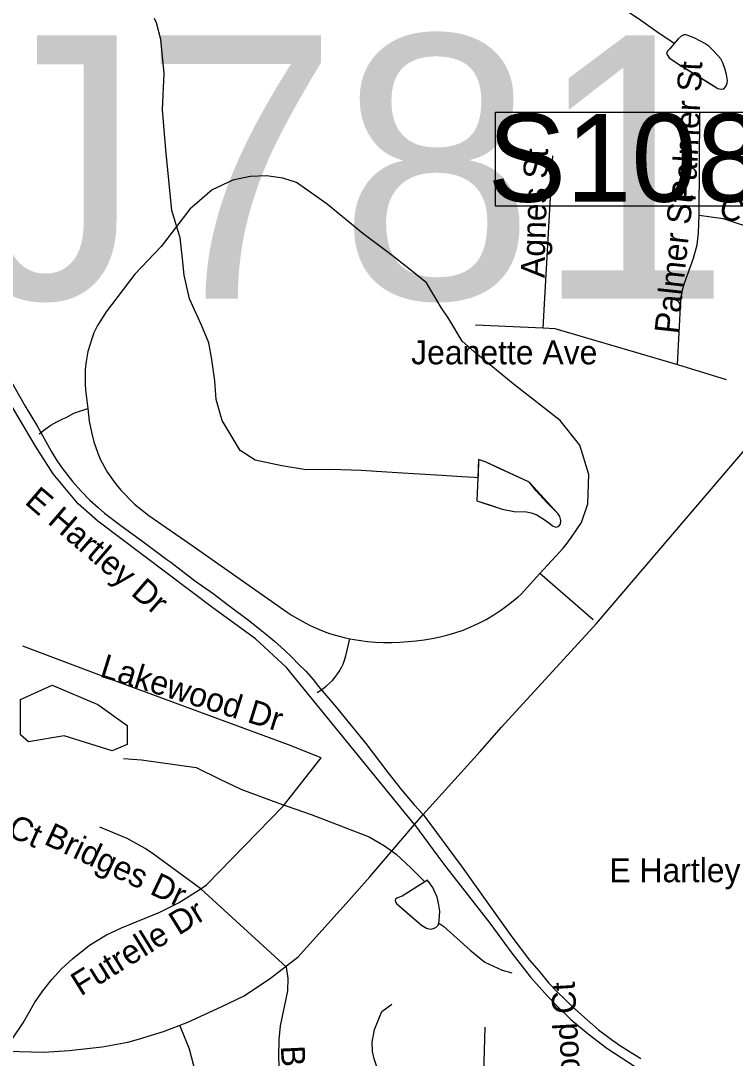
# Model space of a CAD drawing. Extents: x 1662474 to 1856135, y 779280 to 917889.
# Drawn here: x 1701087 to 1703932, y 814512 to 818646 of the extents above; entities that cross this region are included whole.
import ezdxf

# ---------------------------------------------------------------- set-up
doc = ezdxf.new("R2010")
doc.units = 0
for name, color, linetype in [('Exist Hydrographic Misc Water Feature', 7, 'Continuous'), ('Exist Hydrographic Pond Under 1500 Sq Ft', 7, 'Continuous'), ('Exist Hydrographic River Shore Label', 7, 'Continuous'), ('Exist Road Non-System Structure Non-Sys Other Number Label', 7, 'Continuous'), ('Exist Road Non-System Type 51', 7, 'Continuous'), ('Exist Road Non-System Type 51 Label', 7, 'Continuous'), ('Exist Road Primary NC UnDivided 4 Lane Attributed', 7, 'Continuous'), ('Exist Road Secondary Type 51 Divided Attributed', 7, 'Continuous'), ('Exist Road Secondary Type 51 Label', 7, 'Continuous')]:
    doc.layers.add(name, color=color, linetype=linetype)

msp = doc.modelspace()

# ---------------------------------------------------------------- linework, layer by layer
at = {"layer": 'Exist Hydrographic Misc Water Feature'}
for points in [[(1703688.7, 818555.9), (1703618.8, 818602.5), (1703547.1, 818653.2), (1703369.5, 818770), (1703281.5, 818802.2), (1703191.3, 818796.6), (1703111.4, 818790.9), (1703005.5, 818787.2), (1702903.3, 818807.4), (1702805.7, 818855.3), (1702721.9, 818903.8), (1702520.3, 819026.9), (1702458.5, 819065.1), (1702382, 819126.5)], [(1702907.3, 816825.5), (1702891.5, 816825.8), (1702843.5, 816828.5), (1702763.6, 816834.2), (1702585.4, 816845.2), (1702441.6, 816853.9), (1702321.4, 816857.9), (1702223.6, 816856.7), (1702125.7, 816872.6), (1702019.6, 816895.3), (1701959.7, 816933.4), (1701888.3, 817053.9), (1701864.8, 817137.2), (1701858.9, 817212), (1701847.3, 817295.9), (1701835.5, 817363.5), (1701805.8, 817433.8), (1701758.3, 817538.2), (1701736.6, 817632.2), (1701730.6, 817697.9), (1701721.2, 817781.8), (1701687.7, 817890), (1701664.4, 818131.8), (1701651.1, 818292), (1701657.6, 818436.3), (1701644.3, 818572), (1701626.6, 818638), (1701618.8, 818654.6)], [(1703688.7, 818555.9), (1703670.6, 818534.9), (1703662.4, 818524.4), (1703658.6, 818516.3), (1703668.5, 818498.9), (1703710.3, 818470.1), (1703752.2, 818444.7), (1703818.1, 818403.9), (1703849.9, 818383.6), (1703862, 818375.9), (1703876, 818374), (1703886.1, 818375.5), (1703893.3, 818382.7), (1703896.8, 818389.2), (1703900, 818397.4), (1703900.2, 818408), (1703897.1, 818431.9), (1703890.2, 818455.8), (1703882.4, 818478.9), (1703874.4, 818493.8), (1703846.6, 818525.6), (1703826.7, 818544.9), (1703810.6, 818555.9), (1703770.7, 818576.4), (1703740.5, 818588.5), (1703733.5, 818590.3), (1703726.7, 818590.4), (1703717, 818584.8), (1703704.6, 818574.4), (1703688.7, 818555.9)], [(1703688.7, 818555.9), (1703670.6, 818534.9), (1703662.4, 818524.4), (1703658.6, 818516.3), (1703668.5, 818498.9), (1703710.3, 818470.1), (1703862, 818375.9), (1703876, 818374), (1703886.1, 818375.5), (1703893.3, 818382.7), (1703896.8, 818389.2), (1703900, 818397.4), (1703900.2, 818408), (1703897.1, 818431.9), (1703890.2, 818455.8), (1703882.4, 818478.9), (1703874.4, 818493.8), (1703846.6, 818525.6), (1703826.7, 818544.9), (1703810.6, 818555.9), (1703770.7, 818576.4), (1703740.5, 818588.5), (1703733.5, 818590.3), (1703726.7, 818590.4), (1703717, 818584.8), (1703704.6, 818574.4), (1703688.7, 818555.9)], [(1702907.3, 816825.5), (1702903.2, 816733.7), (1702953.1, 816717.9), (1703003.1, 816699.7), (1703051.1, 816691.3), (1703101.1, 816689.5), (1703118.9, 816685.8), (1703141.1, 816677.2), (1703174.9, 816656.8), (1703193, 816642.5), (1703204.4, 816634), (1703217, 816628.8), (1703224.2, 816629.6), (1703228.9, 816632.7), (1703235.3, 816640.8), (1703237, 816654.7), (1703232.7, 816670.4), (1703225, 816682.9), (1703181.4, 816726.4), (1703139.5, 816773.1), (1703125.6, 816790.7), (1703113.6, 816804.9), (1703105.7, 816810.8), (1703009.7, 816853.8), (1702977.9, 816869.2), (1702939.8, 816888), (1702909.8, 816897.7), (1702907.7, 816833.7), (1702907.3, 816825.5)], [(1702907.3, 816825.5), (1702903.2, 816733.7), (1703003.1, 816699.7), (1703051.1, 816691.3), (1703101.1, 816689.5), (1703118.9, 816685.8), (1703141.1, 816677.2), (1703174.9, 816656.8), (1703193, 816642.5), (1703204.4, 816634), (1703217, 816628.8), (1703224.2, 816629.6), (1703228.9, 816632.7), (1703235.3, 816640.8), (1703237, 816654.7), (1703232.7, 816670.4), (1703225, 816682.9), (1703113.6, 816804.9), (1703105.7, 816810.8), (1702939.8, 816888), (1702909.8, 816897.7), (1702907.3, 816825.5)], [(1701495.6, 815706.2), (1701566.8, 815701.4), (1701784.4, 815670.8), (1701876, 815625.4), (1701963.5, 815584.3), (1702116.9, 815526.9), (1702242.4, 815483.4), (1702473.4, 815394.2), (1702534.5, 815359.3), (1702580.8, 815325.5), (1702640.4, 815271.8), (1702695.1, 815214.9)], [(1702695.1, 815214.9), (1702605, 815157.6), (1702590.9, 815153), (1702584.2, 815149.8), (1702579, 815145.8), (1702577.9, 815140.9), (1702578.8, 815135.2), (1702582.8, 815129.4), (1702636.5, 815083.1), (1702682.6, 815042.8), (1702702.5, 815030.9), (1702711.7, 815028.3), (1702720.4, 815027.2), (1702728.2, 815028.8), (1702739.2, 815033.4), (1702748.5, 815043.1), (1702750.7, 815050.5)], [(1702695.1, 815214.9), (1702605, 815157.6), (1702590.9, 815153), (1702584.2, 815149.8), (1702579, 815145.8), (1702577.9, 815140.9), (1702578.8, 815135.2), (1702582.8, 815129.4), (1702682.6, 815042.8), (1702702.5, 815030.9), (1702711.7, 815028.3), (1702720.4, 815027.2), (1702728.2, 815028.8), (1702739.2, 815033.4), (1702748.5, 815043.1), (1702750.7, 815050.5)], [(1702750.7, 815050.5), (1702752.8, 815059.4), (1702754.7, 815098.7), (1702750.1, 815130.9), (1702744.9, 815154.8), (1702727.1, 815192.9), (1702706.1, 815222), (1702695.1, 815214.9)], [(1702750.7, 815050.5), (1702752.8, 815059.4), (1702754.7, 815098.7), (1702750.1, 815130.9), (1702744.9, 815154.8), (1702727.1, 815192.9), (1702706.1, 815222), (1702695.1, 815214.9)], [(1702750.7, 815050.5), (1702771.5, 815036.9), (1702876.1, 814942.9), (1702934.9, 814894.9), (1703003.4, 814863.9), (1703042.1, 814852.5)]]:
    msp.add_lwpolyline(points, dxfattribs=at)
at = {"layer": 'Exist Hydrographic Pond Under 1500 Sq Ft'}
msp.add_lwpolyline([(1701086, 815941.8), (1701212, 815998.4), (1701394, 815922.4), (1701510, 815838), (1701510, 815762.5), (1701451, 815737.4), (1701260, 815797.2), (1701118, 815773.8), (1701085, 815800.7), (1701086, 815941.8)], dxfattribs=at)
at = {"layer": 'Exist Hydrographic River Shore Label'}
msp.add_lwpolyline([(1702976.4, 818281.8), (1704533.1, 818281.8), (1704533.1, 817907.3), (1702976.4, 817907.3)], close=True, dxfattribs=at)
at = {"layer": 'Exist Road Non-System Type 51'}
for p, q in [((1703788.6, 817871.5), (1703790.6, 818278.4)), ((1703166.9, 817423.2), (1703205.4, 818108.5)), ((1702897.2, 817434), (1703166.9, 817423.2)), ((1703702, 817276.8), (1703895.9, 817216.9)), ((1703365.5, 816259.2), (1703153.8, 816443.2)), ((1702144.6, 814875.5), (1701803.1, 815186.9))]:
    msp.add_line(p, q, dxfattribs=at)
for points in [[(1703153.8, 816443.2), (1703247.1, 816545.4), (1703258.6, 816559.2), (1703269.4, 816573.7), (1703279.6, 816588.9), (1703319.1, 816647.2), (1703345.1, 816720.9), (1703349.2, 816838.2), (1703312.2, 816954.5), (1703234.6, 817052.9), (1703047.4, 817199.1), (1702890.1, 817328.5), (1702843.8, 817369.9), (1702790.8, 817458.9), (1702760.6, 817503.6), (1702702.2, 817602), (1702666.4, 817630.6), (1702565, 817710.4), (1702448.2, 817798), (1702306.2, 817915.9), (1702185, 818001.4), (1702130.1, 818018.5), (1702065.6, 818028.8), (1701999.6, 818025.6), (1701930.4, 818011.4), (1701848.8, 817972.4), (1701760.4, 817894.9), (1701645.1, 817747.1), (1701540.6, 817636.9), (1701427.2, 817486.8), (1701391.9, 817432.2), (1701378.1, 817402.2), (1701369, 817379.4), (1701362.6, 817357.6), (1701353.2, 817328.2), (1701346.9, 817287.9), (1701342.8, 817257.6), (1701342.8, 817224), (1701342.8, 817196.8), (1701344.9, 817175.5), (1701353.2, 817101.4)], [(1703702, 817276.8), (1703715.1, 817531.7), (1703719.9, 817568.4), (1703729.2, 817600.7), (1703765.8, 817700.7), (1703779.9, 817753.9), (1703785.8, 817801.4), (1703788.6, 817871.5)], [(1703788.6, 817871.5), (1703883.9, 817857.6), (1704168.9, 817764.2)], [(1703166.9, 817423.2), (1703212.8, 817420.1), (1703702, 817276.8)], [(1701159.8, 817000.7), (1701183.4, 817019.1), (1701206, 817034.5), (1701229.6, 817047.9), (1701254.2, 817060.2), (1701266.9, 817065.2), (1701298.4, 817082.6), (1701322, 817091.2), (1701353.2, 817101.4)], [(1701353.2, 817101.4), (1701358.8, 817051.4), (1701367.9, 817006.4), (1701378.1, 816968.9), (1701392.9, 816923.2), (1701404.4, 816897), (1701432.5, 816846.1), (1701452.1, 816817.8), (1701466.9, 816799.1), (1701485.5, 816775.2), (1701539.6, 816720.1), (1701596, 816675.2), (1701773.6, 816553.2), (1702147.4, 816290.2), (1702167.4, 816276.9), (1702197.9, 816258.7), (1702218.6, 816247.4), (1702239.6, 816236.4), (1702272.4, 816222.5), (1702294.4, 816213.2), (1702316.4, 816205.4), (1702339.4, 816198.4), (1702373.9, 816189.4), (1702397, 816183.9)], [(1702397, 816183.9), (1702431.9, 816177.9), (1702467.4, 816173.4), (1702499.6, 816170.8), (1702531.6, 816169.4), (1702564.2, 816169.2), (1702596.5, 816170.2), (1702628.8, 816172.6), (1702661.1, 816175.5), (1702692.9, 816179.9), (1702724.6, 816185.5), (1702756.1, 816191.5), (1702782.9, 816198.4), (1702815.6, 816207.2), (1702847.9, 816218.2), (1702879.4, 816230.9), (1702910.4, 816245.4), (1702940.4, 816261.1), (1702969.8, 816278.7), (1703002.2, 816300.4), (1703028.5, 816320.4), (1703066.6, 816351.1), (1703079.1, 816362.1), (1703153.8, 816443.2)], [(1701803.1, 815186.9), (1701826.4, 815202.9), (1702131.6, 815516.4), (1702282.9, 815708.9), (1702152.6, 815761.4), (1701435.6, 816025.6), (1701095.2, 816154.5)], [(1702266.4, 815969.8), (1702280.8, 815978.4), (1702291.2, 815985.5), (1702304.1, 815995.7), (1702316.4, 816006.5), (1702328, 816018), (1702338.5, 816030.6), (1702347.9, 816043.5), (1702355, 816054), (1702365, 816072.1), (1702370.2, 816083.1), (1702376, 816098.6), (1702381.6, 816116.4), (1702397, 816183.9)], [(1701803.1, 815186.9), (1701615.6, 815325.4), (1701581.6, 815347.7), (1701510.1, 815388.1), (1701401.2, 815432.8)], [(1701018.6, 814538.8), (1701095.8, 814653.2), (1701141.4, 814733.2), (1701174.5, 814781), (1701210.6, 814826.2), (1701249.9, 814869.5), (1701291.9, 814909.1), (1701360.6, 814962.7), (1701428.2, 815003.9), (1701487.9, 815032.2), (1701640.1, 815094.4), (1701714.9, 815131.4), (1701803.1, 815186.9)], [(1702151.4, 813771.9), (1702142.6, 813815.2), (1702113.6, 814518.4), (1702115.4, 814585.8), (1702121.1, 814641.2), (1702150.6, 814781.2), (1702150.9, 814831.2), (1702144.6, 814875.5)], [(1702542.4, 813754.9), (1702560.6, 813999.4), (1702568.6, 814164), (1702568.1, 814222), (1702562.1, 814279.2), (1702553.8, 814324.6), (1702548.2, 814346.7), (1702493.4, 814509.9), (1702487.4, 814539.4), (1702486.2, 814576.1), (1702495.1, 814627), (1702524.1, 814698.9), (1702564.8, 814728.5)], [(1701785.8, 814196.2), (1701787.6, 814306.5), (1701782.6, 814456.6), (1701758.1, 814548), (1701721.1, 814640.1)], [(1702908.9, 813976.6), (1702925.1, 814265.2), (1702936.4, 814636.7)]]:
    msp.add_lwpolyline(points, dxfattribs=at)
at = {"layer": 'Exist Road Primary NC UnDivided 4 Lane Attributed'}
for points in [[(1702688.7, 815483), (1702915.7, 815734.2), (1703001.2, 815831.8), (1703379.3, 816244.8), (1703977.1, 816944.7), (1704421.2, 817482.5), (1704720.1, 817806.8), (1704925, 818054.4), (1705053.1, 818233.6), (1705159.8, 818430.8), (1705375.3, 818805.7), (1705656.2, 819331), (1705867.2, 819708.4), (1706138.6, 820186.4), (1706455.9, 820774.6)], [(1702654.6, 815444), (1702688.7, 815483)], [(1699470, 814481.4), (1699711.1, 814533.6), (1699869.9, 814566.1), (1700004.3, 814582.4), (1700122.4, 814594.6), (1700198.7, 814597.1), (1700351.5, 814593.7), (1700488.9, 814582.4), (1700757.6, 814562.1), (1701032.1, 814540.1), (1701178.7, 814536.1), (1701278.7, 814543.5), (1701410.7, 814558), (1701513.3, 814576.4), (1701554.9, 814588.5), (1701654.8, 814619.7), (1701752, 814656.1), (1701884, 814716.9), (1701976.7, 814761.5), (1702080.9, 814831.6), (1702190.9, 814917.1), (1702393.1, 815141.4), (1702476.5, 815235.6), (1702654.6, 815444)]]:
    msp.add_lwpolyline(points, dxfattribs=at)
at = {"layer": 'Exist Road Secondary Type 51 Divided Attributed'}
for points in [[(1702654.6, 815444), (1702145, 816069.6), (1702021.2, 816183.2), (1701850.9, 816307), (1701392.8, 816652.3), (1701315.1, 816721.4), (1701215.9, 816841.5), (1701145.4, 816951.2), (1700892.9, 817376.1)], [(1701019, 817260.9), (1701104.4, 817110.1), (1701153.1, 817029.7), (1701207.5, 816931.3), (1701227.6, 816898.1), (1701247, 816868.3), (1701274, 816833.7), (1701292.7, 816810.2), (1701327.4, 816771.4), (1701362.2, 816736.6), (1701394.3, 816706.7), (1701420.5, 816684.7), (1701485.5, 816635), (1701577.7, 816566.7), (1701668.1, 816499.4), (1701684.1, 816488.8), (1701778.5, 816415.7), (1701853, 816364.3), (1701915, 816315.7), (1701998.4, 816253.4), (1702039.7, 816220.8), (1702073.3, 816193.9), (1702096.3, 816173.8), (1702137.1, 816138.1), (1702166.4, 816110.8), (1702192.4, 816082.8), (1702221.7, 816054.8), (1702250.4, 816021.6), (1702272.5, 815993.7), (1702343.2, 815909.5), (1702383, 815861), (1702461.2, 815766.4), (1702548.4, 815651.3), (1702602.2, 815581.4), (1702652.7, 815522.3), (1702688.7, 815483)], [(1702688.7, 815483), (1702844, 815273.2), (1702942.2, 815135.2), (1703041.7, 814995.8), (1703112.8, 814903.3), (1703150.4, 814859.8), (1703189, 814811.1), (1703224.5, 814775.6), (1703253, 814747.8), (1703282.3, 814718.5), (1703319.4, 814685.3), (1703387.4, 814626.1), (1703438.6, 814586.6), (1703475.3, 814562.4), (1703555.6, 814511.1)], [(1702654.6, 815444), (1702747.4, 815317.1), (1702779.4, 815274.7), (1702802.6, 815244.3), (1702953.8, 815050.4), (1703041.9, 814931.1), (1703094.4, 814864.2), (1703116.7, 814835.4), (1703185, 814758), (1703219.2, 814723.9), (1703276.9, 814667.4), (1703346.3, 814609.9), (1703420, 814552.4), (1703538.8, 814475.7)]]:
    msp.add_lwpolyline(points, dxfattribs=at)

# ---------------------------------------------------------------- texts
at = {"layer": 'Exist Hydrographic River Shore Label'}
msp.add_text('S1083', height=350, dxfattribs=at).set_placement((1702945.7, 817925.2))
at = {"layer": 'Exist Road Non-System Structure Non-Sys Other Number Label'}
msp.add_text('J781', height=1049.86, dxfattribs=at).set_placement((1700870.1, 817538.4))
at = {"layer": 'Exist Road Non-System Type 51 Label'}
for s, rotation, p in [('Palmer St', 87.1524, (1703773.2, 817924.3)), ('Agnes St', 88.4261, (1703172.1, 817620.7)), ('Palmer St', 83.7745, (1703704, 817395.8)), ('Conrad Ave', 344.3493, (1703861.3, 817864.1)), ('Lakewood Dr', 342.8333, (1701397.2, 816034.2)), ('Chester Woods Ct', 335.9306, (1700196.1, 815772.6)), ('Bridges Dr', 334.7642, (1701174.4, 815367.8)), ('Futrelle Dr', 31.7879, (1701325.1, 814758.1)), ('N Norwood Ct ', 93.2639, (1703337.8, 814022.3)), ('Bridges Dr', 272.5336, (1702122, 814561.3))]:
    msp.add_text(s, height=95, rotation=rotation, dxfattribs=at).set_placement(p)
for s, p in [('Jeanette Ave', (1702641.1, 817277.2)), ('E Hartley Dr', (1703430.2, 815213.8))]:
    msp.add_text(s, height=95, dxfattribs=at).set_placement(p)
at = {"layer": 'Exist Road Secondary Type 51 Label'}
msp.add_text('E Hartley Dr', height=95, rotation=319.301, dxfattribs=at).set_placement((1701098.2, 816724.8))

doc.saveas('drawing.dxf')
